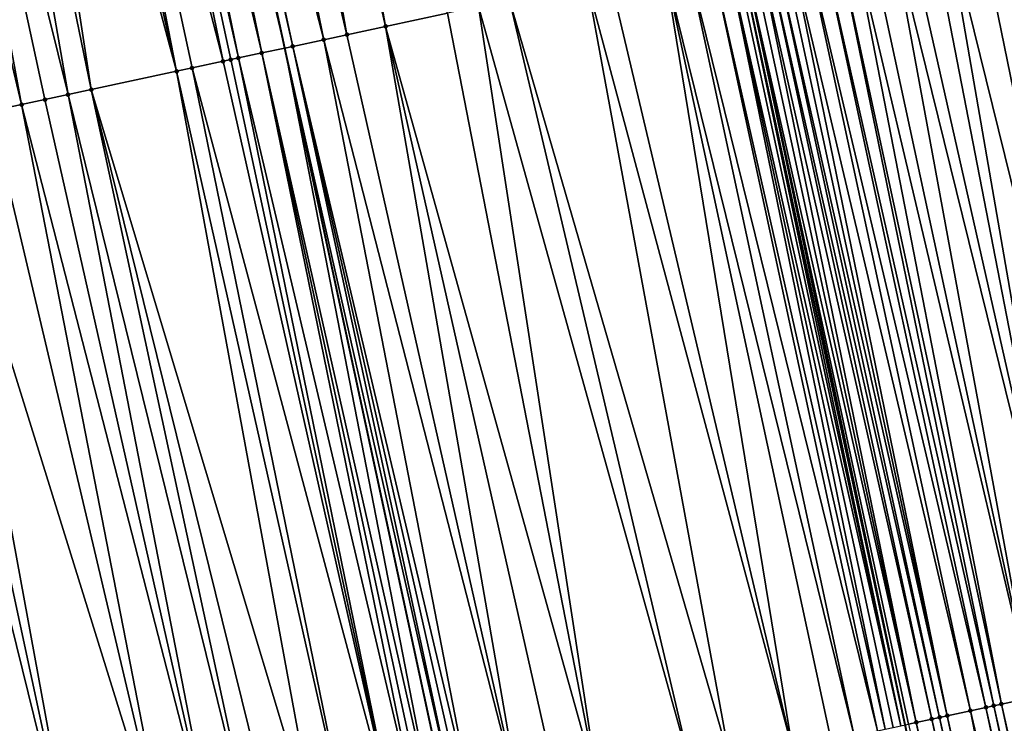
# Model space of a CAD drawing. Header units: feet. Extents: x 2004186 to 2014793, y 836912 to 864902.
# Tile 361 of 974: x 2010612 to 2010637, y 847139 to 847156. Entities that reach past the tile are written whole.
import ezdxf

# ---------------------------------------------------------------- set-up
doc = ezdxf.new("R2010")
doc.units = ezdxf.units.FT
doc.header["$LTSCALE"] = 100
doc.header["$MEASUREMENT"] = 0
for name, color, linetype, lineweight in [('EP_Travel Lane', 5, 'Continuous', 40), ('GPL_Skip Line', 2, 'Continuous', 40), ('Road Shots', 4, 'Continuous', 200), ('Road X-Section', 30, 'Continuous', 13)]:
    doc.layers.add(name, color=color, linetype=linetype, lineweight=lineweight)
doc.layers.add('I-77 SB_MM21-27-Surface-TIN', color=7, linetype='Continuous')

msp = doc.modelspace()

# ---------------------------------------------------------------- linework, layer by layer
at = {"layer": 'EP_Travel Lane'}
msp.add_polyline3d([(2010669.801309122, 846961.7875387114, 435.2640511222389), (2010666.119509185, 846981.4457389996, 435.2751564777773), (2010662.437708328, 847001.1039442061, 435.275667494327), (2010658.71559433, 847020.9368191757, 435.2728657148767), (2010654.727429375, 847040.5351569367, 435.2588388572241), (2010650.739263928, 847060.1334971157, 435.2607070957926), (2010646.75109822, 847079.7318385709, 435.2693620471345), (2010642.721483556, 847099.4424809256, 435.2498582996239), (2010638.509806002, 847118.9939856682, 435.2241894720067), (2010634.298128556, 847138.5454899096, 435.197692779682), (2010630.086446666, 847158.0970147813, 435.2048819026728), (2010625.824802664, 847177.7605070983, 435.1759360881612), (2010621.414232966, 847197.2680792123, 435.1353048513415), (2010617.003659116, 847216.7756696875, 435.1021214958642), (2010612.593093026, 847236.2832258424, 435.0550587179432), (2010608.091378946, 847255.9501270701, 435.0121007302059), (2010603.394446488, 847275.3906890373, 434.9537945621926)], dxfattribs=at)
at = {"layer": 'GPL_Skip Line'}
msp.add_polyline3d([(2010658.425751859, 846959.6426882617, 434.8346404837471), (2010654.719709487, 846979.2963235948, 434.8327586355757), (2010651.013668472, 846998.9499517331, 434.8458880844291), (2010647.299672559, 847018.6020272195, 434.8315263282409), (2010643.292333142, 847038.1964483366, 434.8466748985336), (2010639.284994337, 847057.7908664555, 434.8428464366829), (2010635.277655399, 847077.3852852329, 434.8431873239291), (2010631.25525284, 847096.9765361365, 434.8154953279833), (2010627.050621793, 847116.5295742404, 434.8180633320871), (2010622.84599493, 847136.0825928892, 434.7888662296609), (2010618.641362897, 847155.6356355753, 434.798914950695), (2010614.412306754, 847175.183235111, 434.7560637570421), (2010610.008453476, 847194.6923061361, 434.7087903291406), (2010605.604603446, 847214.2013627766, 434.6556823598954), (2010601.200750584, 847233.7104319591, 434.6076615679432), (2010596.746246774, 847253.2076785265, 434.5645376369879), (2010592.049026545, 847272.648150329, 434.498719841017)], dxfattribs=at)
at = {"layer": 'I-77 SB_MM21-27-Surface-TIN', "color": 128, "linetype": 'ByBlock', "lineweight": -2}
for points in [[(2010617.728786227, 847175.9322104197, 434.8851130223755), (2010616.753351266, 847175.7119227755, 434.8468374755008), (2010621.183245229, 847156.182292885, 434.889403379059)], [(2010617.728786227, 847175.9322104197, 434.8851130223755), (2010621.183245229, 847156.182292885, 434.889403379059), (2010622.747479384, 847156.5187026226, 434.9536426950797)], [(2010616.753351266, 847175.7119227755, 434.8468374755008), (2010615.582828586, 847175.4475808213, 434.802212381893), (2010620.205598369, 847155.9720391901, 434.8531578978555)], [(2010616.753351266, 847175.7119227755, 434.8468374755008), (2010620.205598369, 847155.9720391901, 434.8531578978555), (2010621.183245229, 847156.182292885, 434.889403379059)], [(2010615.582828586, 847175.4475808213, 434.802212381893), (2010614.607394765, 847175.2272881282, 434.7618889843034), (2010619.619009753, 847155.8458892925, 434.8351972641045)], [(2010615.582828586, 847175.4475808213, 434.802212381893), (2010619.619009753, 847155.8458892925, 434.8351972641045), (2010620.205598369, 847155.9720391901, 434.8531578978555)], [(2010614.022130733, 847175.0951290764, 434.744413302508), (2010618.641362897, 847155.6356355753, 434.798914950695), (2010614.412306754, 847175.183235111, 434.7560637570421)], [(2010614.607394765, 847175.2272881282, 434.7618889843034), (2010614.412306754, 847175.183235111, 434.7560637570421), (2010618.836892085, 847155.6776871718, 434.8075644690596)], [(2010618.836892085, 847155.6776871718, 434.8075644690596), (2010614.412306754, 847175.183235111, 434.7560637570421), (2010618.641362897, 847155.6356355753, 434.798914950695)], [(2010614.607394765, 847175.2272881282, 434.7618889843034), (2010618.836892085, 847155.6776871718, 434.8075644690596), (2010619.619009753, 847155.8458892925, 434.8351972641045)], [(2010613.436865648, 847174.9629746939, 434.7288314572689), (2010613.04669125, 847174.8748614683, 434.7142643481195), (2010617.468186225, 847155.383333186, 434.7587587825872)], [(2010614.022130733, 847175.0951290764, 434.744413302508), (2010613.436865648, 847174.9629746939, 434.7288314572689), (2010618.054775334, 847155.509480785, 434.7729663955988)], [(2010613.436865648, 847174.9629746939, 434.7288314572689), (2010617.468186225, 847155.383333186, 434.7587587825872), (2010618.054775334, 847155.509480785, 434.7729663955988)], [(2010614.022130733, 847175.0951290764, 434.744413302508), (2010618.054775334, 847155.509480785, 434.7729663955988), (2010618.641362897, 847155.6356355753, 434.798914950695)], [(2010612.071261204, 847174.6545520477, 434.6671562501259), (2010611.486001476, 847174.5223739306, 434.6419477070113), (2010615.903954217, 847155.0469134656, 434.6782208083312)], [(2010613.04669125, 847174.8748614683, 434.7142643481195), (2010612.071261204, 847174.6545520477, 434.6671562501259), (2010617.077127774, 847155.2992303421, 434.7420303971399)], [(2010612.071261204, 847174.6545520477, 434.6671562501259), (2010616.295012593, 847155.1310166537, 434.6955111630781), (2010617.077127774, 847155.2992303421, 434.7420303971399)], [(2010612.071261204, 847174.6545520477, 434.6671562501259), (2010615.903954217, 847155.0469134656, 434.6782208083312), (2010616.295012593, 847155.1310166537, 434.6955111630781)], [(2010613.04669125, 847174.8748614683, 434.7142643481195), (2010617.272656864, 847155.3412823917, 434.7514192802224), (2010617.468186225, 847155.383333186, 434.7587587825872)], [(2010613.04669125, 847174.8748614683, 434.7142643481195), (2010617.077127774, 847155.2992303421, 434.7420303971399), (2010617.272656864, 847155.3412823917, 434.7514192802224)], [(2010611.486001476, 847174.5223739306, 434.6419477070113), (2010610.705652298, 847174.3461491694, 434.6134989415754), (2010615.903954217, 847155.0469134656, 434.6782208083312)], [(2010610.705652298, 847174.3461491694, 434.6134989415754), (2010609.730214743, 847174.1258730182, 434.5798848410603), (2010613.753130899, 847154.5843563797, 434.6001830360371)], [(2010610.705652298, 847174.3461491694, 434.6134989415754), (2010613.753130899, 847154.5843563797, 434.6001830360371), (2010615.903954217, 847155.0469134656, 434.6782208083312)], [(2010609.730214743, 847174.1258730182, 434.5798848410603), (2010608.364601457, 847173.8174895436, 434.5340977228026), (2010613.166541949, 847154.4582080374, 434.584761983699)], [(2010609.730214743, 847174.1258730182, 434.5798848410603), (2010613.166541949, 847154.4582080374, 434.584761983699), (2010613.753130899, 847154.5843563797, 434.6001830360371)], [(2010608.364601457, 847173.8174895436, 434.5340977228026), (2010607.389168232, 847173.5971942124, 434.4927043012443), (2010611.99336504, 847154.20590675, 434.5464045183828)], [(2010608.364601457, 847173.8174895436, 434.5340977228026), (2010612.57995322, 847154.3320586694, 434.5676659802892), (2010613.166541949, 847154.4582080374, 434.584761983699)], [(2010608.364601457, 847173.8174895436, 434.5340977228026), (2010611.99336504, 847154.20590675, 434.5464045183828), (2010612.57995322, 847154.3320586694, 434.5676659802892)], [(2010607.389168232, 847173.5971942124, 434.4927043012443), (2010611.211248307, 847154.0377002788, 434.5116686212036), (2010611.99336504, 847154.20590675, 434.5464045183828)], [(2010636.630066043, 847159.5042993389, 435.458939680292), (2010636.043477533, 847159.3781489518, 435.4401799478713), (2010640.052573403, 847139.7830870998, 435.4744311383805)], [(2010637.021125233, 847159.5883987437, 435.4700529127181), (2010636.630066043, 847159.5042993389, 435.458939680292), (2010641.812338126, 847140.1615420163, 435.5368413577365)], [(2010636.630066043, 847159.5042993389, 435.458939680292), (2010640.052573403, 847139.7830870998, 435.4744311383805), (2010641.812338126, 847140.1615420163, 435.5368413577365)], [(2010636.043477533, 847159.3781489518, 435.4401799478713), (2010635.261359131, 847159.2099502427, 435.4181171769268), (2010640.052573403, 847139.7830870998, 435.4744311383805)], [(2010638.683867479, 847139.4887334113, 435.4261107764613), (2010634.283711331, 847158.9997009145, 435.3890010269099), (2010633.892652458, 847158.9156000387, 435.3754860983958)], [(2010638.683867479, 847139.4887334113, 435.4261107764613), (2010634.870300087, 847159.1258501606, 435.4058980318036), (2010634.283711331, 847158.9997009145, 435.3890010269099)], [(2010635.261359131, 847159.2099502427, 435.4181171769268), (2010634.870300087, 847159.1258501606, 435.4058980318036), (2010638.683867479, 847139.4887334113, 435.4261107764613)], [(2010635.261359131, 847159.2099502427, 435.4181171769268), (2010638.683867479, 847139.4887334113, 435.4261107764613), (2010640.052573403, 847139.7830870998, 435.4744311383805)], [(2010637.510690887, 847139.2364306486, 435.3853445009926), (2010633.306063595, 847158.7894512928, 435.3594059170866), (2010632.91500427, 847158.7053525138, 435.3493141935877)], [(2010637.510690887, 847139.2364306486, 435.3853445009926), (2010633.892652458, 847158.9156000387, 435.3754860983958), (2010633.306063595, 847158.7894512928, 435.3594059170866)], [(2010638.683867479, 847139.4887334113, 435.4261107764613), (2010633.892652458, 847158.9156000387, 435.3754860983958), (2010637.510690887, 847139.2364306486, 435.3853445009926)], [(2010636.337515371, 847138.9841228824, 435.3364090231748), (2010632.132888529, 847158.5371414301, 435.3070474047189), (2010631.741829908, 847158.4530393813, 435.2916172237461)], [(2010636.53304431, 847139.0261756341, 435.3469445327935), (2010632.52394518, 847158.6212526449, 435.3374429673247), (2010632.132888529, 847158.5371414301, 435.3070474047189)], [(2010636.53304431, 847139.0261756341, 435.3469445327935), (2010632.132888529, 847158.5371414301, 435.3070474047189), (2010636.337515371, 847138.9841228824, 435.3364090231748)], [(2010636.728572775, 847139.0682305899, 435.3610784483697), (2010632.91500427, 847158.7053525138, 435.3493141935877), (2010632.52394518, 847158.6212526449, 435.3374429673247)], [(2010636.728572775, 847139.0682305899, 435.3610784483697), (2010632.52394518, 847158.6212526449, 435.3374429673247), (2010636.53304431, 847139.0261756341, 435.3469445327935)], [(2010637.510690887, 847139.2364306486, 435.3853445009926), (2010632.91500427, 847158.7053525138, 435.3493141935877), (2010636.728572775, 847139.0682305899, 435.3610784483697)], [(2010635.164339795, 847138.7318153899, 435.2879208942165), (2010630.959710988, 847158.2848430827, 435.273490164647), (2010630.764181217, 847158.2427941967, 435.2692664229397)], [(2010635.359868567, 847138.7738689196, 435.2997263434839), (2010631.155241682, 847158.3268876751, 435.2707037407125), (2010630.959710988, 847158.2848430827, 435.273490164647)], [(2010635.359868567, 847138.7738689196, 435.2997263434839), (2010630.959710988, 847158.2848430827, 435.273490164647), (2010635.164339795, 847138.7318153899, 435.2879208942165)], [(2010635.359868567, 847138.7738689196, 435.2997263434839), (2010631.350771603, 847158.3689358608, 435.2737841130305), (2010631.155241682, 847158.3268876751, 435.2707037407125)], [(2010635.946456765, 847138.9000207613, 435.3208609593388), (2010631.741829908, 847158.4530393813, 435.2916172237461), (2010631.350771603, 847158.3689358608, 435.2737841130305)], [(2010635.946456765, 847138.9000207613, 435.3208609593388), (2010631.350771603, 847158.3689358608, 435.2737841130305), (2010635.359868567, 847138.7738689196, 435.2997263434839)], [(2010636.337515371, 847138.9841228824, 435.3364090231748), (2010631.741829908, 847158.4530393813, 435.2916172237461), (2010635.946456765, 847138.9000207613, 435.3208609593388)], [(2010629.786538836, 847158.0325196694, 435.1990078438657), (2010629.395479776, 847157.9484196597, 435.186906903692), (2010633.795640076, 847138.4374328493, 435.1924936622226)], [(2010629.982068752, 847158.0745678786, 435.2021265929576), (2010629.786538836, 847158.0325196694, 435.1990078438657), (2010634.186699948, 847138.5215290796, 435.1984243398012)], [(2010629.786538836, 847158.0325196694, 435.1990078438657), (2010633.991169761, 847138.4794821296, 435.1973614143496), (2010634.186699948, 847138.5215290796, 435.1984243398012)], [(2010629.786538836, 847158.0325196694, 435.1990078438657), (2010633.795640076, 847138.4374328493, 435.1924936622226), (2010633.991169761, 847138.4794821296, 435.1973614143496)], [(2010629.982068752, 847158.0745678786, 435.2021265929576), (2010634.186699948, 847138.5215290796, 435.1984243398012), (2010630.086446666, 847158.0970147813, 435.2048819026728)], [(2010630.177598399, 847158.1166173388, 435.2072880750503), (2010630.086446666, 847158.0970147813, 435.2048819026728), (2010634.298128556, 847138.5454899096, 435.197692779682)], [(2010634.186699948, 847138.5215290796, 435.1984243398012), (2010634.298128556, 847138.5454899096, 435.197692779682), (2010630.086446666, 847158.0970147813, 435.2048819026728)], [(2010630.37312614, 847158.1586756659, 435.2269259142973), (2010630.177598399, 847158.1166173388, 435.2072880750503), (2010634.577758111, 847138.6056332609, 435.2173359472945)], [(2010630.177598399, 847158.1166173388, 435.2072880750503), (2010634.298128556, 847138.5454899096, 435.197692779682), (2010634.382230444, 847138.5635745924, 435.197140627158)], [(2010630.177598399, 847158.1166173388, 435.2072880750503), (2010634.382230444, 847138.5635745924, 435.197140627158), (2010634.577758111, 847138.6056332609, 435.2173359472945)], [(2010630.568653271, 847158.2007368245, 435.2511874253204), (2010630.37312614, 847158.1586756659, 435.2269259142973), (2010634.577758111, 847138.6056332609, 435.2173359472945)], [(2010630.764181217, 847158.2427941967, 435.2692664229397), (2010630.568653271, 847158.2007368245, 435.2511874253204), (2010634.968812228, 847138.6897562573, 435.2669673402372)], [(2010630.568653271, 847158.2007368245, 435.2511874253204), (2010634.577758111, 847138.6056332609, 435.2173359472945), (2010634.968812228, 847138.6897562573, 435.2669673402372)], [(2010635.164339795, 847138.7318153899, 435.2879208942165), (2010630.764181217, 847158.2427941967, 435.2692664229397), (2010634.968812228, 847138.6897562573, 435.2669673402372)], [(2010628.808890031, 847157.8222750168, 435.177525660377), (2010628.222301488, 847157.6961247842, 435.1590176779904), (2010633.013521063, 847138.2692369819, 435.1750704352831)], [(2010629.395479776, 847157.9484196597, 435.186906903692), (2010628.808890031, 847157.8222750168, 435.177525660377), (2010633.600110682, 847138.3953822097, 435.1854070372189)], [(2010628.808890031, 847157.8222750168, 435.177525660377), (2010633.013521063, 847138.2692369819, 435.1750704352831), (2010633.600110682, 847138.3953822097, 435.1854070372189)], [(2010629.395479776, 847157.9484196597, 435.186906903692), (2010633.600110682, 847138.3953822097, 435.1854070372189), (2010633.795640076, 847138.4374328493, 435.1924936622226)], [(2010628.222301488, 847157.6961247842, 435.1590176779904), (2010626.853595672, 847157.4017705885, 435.1098697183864), (2010631.449285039, 847137.932835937, 435.1250240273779)], [(2010628.222301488, 847157.6961247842, 435.1590176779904), (2010632.426932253, 847138.143087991, 435.1585903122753), (2010633.013521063, 847138.2692369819, 435.1750704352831)], [(2010628.222301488, 847157.6961247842, 435.1590176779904), (2010631.449285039, 847137.932835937, 435.1250240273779), (2010632.426932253, 847138.143087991, 435.1585903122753)], [(2010626.267008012, 847157.2756162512, 435.0846605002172), (2010624.311714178, 847156.8551093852, 435.0130245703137), (2010629.885050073, 847137.5964299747, 435.0669487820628)], [(2010626.853595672, 847157.4017705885, 435.1098697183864), (2010626.267008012, 847157.2756162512, 435.0846605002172), (2010631.449285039, 847137.932835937, 435.1250240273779)], [(2010626.267008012, 847157.2756162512, 435.0846605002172), (2010629.885050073, 847137.5964299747, 435.0669487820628), (2010631.449285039, 847137.932835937, 435.1250240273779)], [(2010624.311714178, 847156.8551093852, 435.0130245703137), (2010623.529597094, 847156.6869045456, 434.9809526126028), (2010628.907403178, 847137.3861764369, 435.0309598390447)], [(2010624.311714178, 847156.8551093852, 435.0130245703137), (2010628.907403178, 847137.3861764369, 435.0309598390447), (2010629.885050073, 847137.5964299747, 435.0669487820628)], [(2010622.747479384, 847156.5187026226, 434.9536426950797), (2010621.183245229, 847156.182292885, 434.889403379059), (2010626.561052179, 847136.8815607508, 434.9328379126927)], [(2010623.529597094, 847156.6869045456, 434.9809526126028), (2010622.747479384, 847156.5187026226, 434.9536426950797), (2010626.561052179, 847136.8815607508, 434.9328379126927)], [(2010623.529597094, 847156.6869045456, 434.9809526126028), (2010626.561052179, 847136.8815607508, 434.9328379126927), (2010628.907403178, 847137.3861764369, 435.0309598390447)], [(2010621.183245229, 847156.182292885, 434.889403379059), (2010620.205598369, 847155.9720391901, 434.8531578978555), (2010624.6057591, 847136.4610503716, 434.8554663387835)], [(2010621.183245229, 847156.182292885, 434.889403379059), (2010625.583405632, 847136.6713055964, 434.8942096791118), (2010626.561052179, 847136.8815607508, 434.9328379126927)], [(2010621.183245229, 847156.182292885, 434.889403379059), (2010624.6057591, 847136.4610503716, 434.8554663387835), (2010625.583405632, 847136.6713055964, 434.8942096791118)], [(2010619.619009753, 847155.8458892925, 434.8351972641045), (2010618.836892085, 847155.6776871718, 434.8075644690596), (2010623.432582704, 847136.2087466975, 434.8132119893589)], [(2010620.205598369, 847155.9720391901, 434.8531578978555), (2010619.619009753, 847155.8458892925, 434.8351972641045), (2010624.6057591, 847136.4610503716, 434.8554663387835)], [(2010619.619009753, 847155.8458892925, 434.8351972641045), (2010623.432582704, 847136.2087466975, 434.8132119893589), (2010624.6057591, 847136.4610503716, 434.8554663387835)], [(2010618.054775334, 847155.509480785, 434.7729663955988), (2010622.454935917, 847135.9984926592, 434.7764057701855), (2010618.641362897, 847155.6356355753, 434.798914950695)], [(2010618.836892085, 847155.6776871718, 434.8075644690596), (2010618.641362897, 847155.6356355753, 434.798914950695), (2010623.041524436, 847136.124643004, 434.7950964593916)], [(2010622.454935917, 847135.9984926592, 434.7764057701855), (2010622.84599493, 847136.0825928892, 434.7888662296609), (2010618.641362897, 847155.6356355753, 434.798914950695)], [(2010623.041524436, 847136.124643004, 434.7950964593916), (2010618.641362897, 847155.6356355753, 434.798914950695), (2010622.84599493, 847136.0825928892, 434.7888662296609)], [(2010618.836892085, 847155.6776871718, 434.8075644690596), (2010623.237053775, 847136.166693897, 434.8025971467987), (2010623.432582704, 847136.2087466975, 434.8132119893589)], [(2010618.836892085, 847155.6776871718, 434.8075644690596), (2010623.041524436, 847136.124643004, 434.7950964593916), (2010623.237053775, 847136.166693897, 434.8025971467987)], [(2010617.077127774, 847155.2992303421, 434.7420303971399), (2010616.295012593, 847155.1310166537, 434.6955111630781), (2010621.4772878, 847135.7882448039, 434.7496940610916)], [(2010617.272656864, 847155.3412823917, 434.7514192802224), (2010617.077127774, 847155.2992303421, 434.7420303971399), (2010621.4772878, 847135.7882448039, 434.7496940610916)], [(2010617.468186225, 847155.383333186, 434.7587587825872), (2010617.272656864, 847155.3412823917, 434.7514192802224), (2010621.4772878, 847135.7882448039, 434.7496940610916)], [(2010618.054775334, 847155.509480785, 434.7729663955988), (2010617.468186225, 847155.383333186, 434.7587587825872), (2010622.063875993, 847135.914396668, 434.7708657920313)], [(2010617.468186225, 847155.383333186, 434.7587587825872), (2010621.4772878, 847135.7882448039, 434.7496940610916), (2010622.063875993, 847135.914396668, 434.7708657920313)], [(2010618.054775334, 847155.509480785, 434.7729663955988), (2010622.259405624, 847135.9564462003, 434.7761446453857), (2010622.454935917, 847135.9984926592, 434.7764057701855)], [(2010618.054775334, 847155.509480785, 434.7729663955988), (2010622.063875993, 847135.914396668, 434.7708657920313), (2010622.259405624, 847135.9564462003, 434.7761446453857)], [(2010615.903954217, 847155.0469134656, 434.6782208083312), (2010613.753130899, 847154.5843563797, 434.6001830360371), (2010619.521996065, 847135.3677281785, 434.6621243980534)], [(2010616.295012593, 847155.1310166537, 434.6955111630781), (2010615.903954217, 847155.0469134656, 434.6782208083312), (2010620.304113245, 847135.5359325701, 434.6934648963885)], [(2010615.903954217, 847155.0469134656, 434.6782208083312), (2010619.521996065, 847135.3677281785, 434.6621243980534), (2010620.304113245, 847135.5359325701, 434.6934648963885)], [(2010616.295012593, 847155.1310166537, 434.6955111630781), (2010620.304113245, 847135.5359325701, 434.6934648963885), (2010621.4772878, 847135.7882448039, 434.7496940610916)], [(2010613.753130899, 847154.5843563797, 434.6001830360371), (2010613.166541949, 847154.4582080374, 434.584761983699), (2010617.957760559, 847135.0313247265, 434.6081478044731)], [(2010613.753130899, 847154.5843563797, 434.6001830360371), (2010618.54434868, 847135.1574769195, 434.6298560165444), (2010619.521996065, 847135.3677281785, 434.6621243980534)], [(2010613.753130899, 847154.5843563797, 434.6001830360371), (2010617.957760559, 847135.0313247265, 434.6081478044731), (2010618.54434868, 847135.1574769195, 434.6298560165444)], [(2010612.57995322, 847154.3320586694, 434.5676659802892), (2010611.99336504, 847154.20590675, 434.5464045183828), (2010616.980113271, 847134.8210730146, 434.5751398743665)], [(2010613.166541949, 847154.4582080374, 434.584761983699), (2010612.57995322, 847154.3320586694, 434.5676659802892), (2010616.980113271, 847134.8210730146, 434.5751398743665)], [(2010613.166541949, 847154.4582080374, 434.584761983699), (2010616.980113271, 847134.8210730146, 434.5751398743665), (2010617.957760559, 847135.0313247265, 434.6081478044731)], [(2010611.211248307, 847154.0377002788, 434.5116686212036), (2010609.842542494, 847153.7433460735, 434.4625045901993), (2010615.806937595, 847134.5687659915, 434.5274173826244)], [(2010611.99336504, 847154.20590675, 434.5464045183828), (2010611.211248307, 847154.0377002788, 434.5116686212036), (2010615.806937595, 847134.5687659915, 434.5274173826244)], [(2010611.99336504, 847154.20590675, 434.5464045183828), (2010615.806937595, 847134.5687659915, 434.5274173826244), (2010616.980113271, 847134.8210730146, 434.5751398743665)], [(2010609.255954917, 847153.6171913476, 434.4366609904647), (2010608.66936691, 847153.4910386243, 434.4140867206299), (2010613.460585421, 847134.0641557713, 434.4382201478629)], [(2010609.842542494, 847153.7433460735, 434.4625045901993), (2010609.255954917, 847153.6171913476, 434.4366609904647), (2010613.460585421, 847134.0641557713, 434.4382201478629)], [(2010609.842542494, 847153.7433460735, 434.4625045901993), (2010613.460585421, 847134.0641557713, 434.4382201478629), (2010615.806937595, 847134.5687659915, 434.5274173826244)], [(2010608.66936691, 847153.4910386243, 434.4140867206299), (2010611.896349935, 847133.7277522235, 434.3840867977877), (2010613.460585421, 847134.0641557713, 434.4382201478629)], [(2010637.510690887, 847139.2364306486, 435.3853445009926), (2010636.728572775, 847139.0682305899, 435.3610784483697), (2010641.128730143, 847119.557257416, 435.3889295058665)], [(2010635.946456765, 847138.9000207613, 435.3208609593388), (2010635.359868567, 847138.7738689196, 435.2997263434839), (2010639.760025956, 847119.2628956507, 435.3274224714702)], [(2010636.337515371, 847138.9841228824, 435.3364090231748), (2010635.946456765, 847138.9000207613, 435.3208609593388), (2010640.542143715, 847119.4310973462, 435.3543611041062)], [(2010635.946456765, 847138.9000207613, 435.3208609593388), (2010639.760025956, 847119.2628956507, 435.3274224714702), (2010640.542143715, 847119.4310973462, 435.3543611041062)], [(2010636.53304431, 847139.0261756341, 435.3469445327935), (2010636.337515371, 847138.9841228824, 435.3364090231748), (2010640.737672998, 847119.473148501, 435.3622888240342)], [(2010636.337515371, 847138.9841228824, 435.3364090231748), (2010640.542143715, 847119.4310973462, 435.3543611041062), (2010640.737672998, 847119.473148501, 435.3622888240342)], [(2010636.728572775, 847139.0682305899, 435.3610784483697), (2010636.53304431, 847139.0261756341, 435.3469445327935), (2010640.933201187, 847119.5152047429, 435.3785226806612)], [(2010636.53304431, 847139.0261756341, 435.3469445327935), (2010640.737672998, 847119.473148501, 435.3622888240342), (2010640.933201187, 847119.5152047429, 435.3785226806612)], [(2010636.728572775, 847139.0682305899, 435.3610784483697), (2010640.933201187, 847119.5152047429, 435.3785226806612), (2010641.128730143, 847119.557257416, 435.3889295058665)], [(2010639.173437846, 847119.1367434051, 435.3056281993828), (2010634.968812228, 847138.6897562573, 435.2669673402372), (2010634.577758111, 847138.6056332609, 435.2173359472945)], [(2010635.164339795, 847138.7318153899, 435.2879208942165), (2010634.968812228, 847138.6897562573, 435.2669673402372), (2010639.368965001, 847119.1788044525, 435.3297079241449)], [(2010639.368965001, 847119.1788044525, 435.3297079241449), (2010634.968812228, 847138.6897562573, 435.2669673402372), (2010639.173437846, 847119.1367434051, 435.3056281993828)], [(2010635.359868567, 847138.7738689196, 435.2997263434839), (2010635.164339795, 847138.7318153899, 435.2879208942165), (2010639.564495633, 847119.2208493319, 435.3273899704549)], [(2010635.164339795, 847138.7318153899, 435.2879208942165), (2010639.368965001, 847119.1788044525, 435.3297079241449), (2010639.564495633, 847119.2208493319, 435.3273899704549)], [(2010635.359868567, 847138.7738689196, 435.2997263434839), (2010639.564495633, 847119.2208493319, 435.3273899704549), (2010639.760025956, 847119.2628956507, 435.3274224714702)], [(2010638.782384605, 847119.0526163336, 435.2493436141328), (2010634.577758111, 847138.6056332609, 435.2173359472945), (2010634.382230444, 847138.5635745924, 435.197140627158)], [(2010639.173437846, 847119.1367434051, 435.3056281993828), (2010634.577758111, 847138.6056332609, 435.2173359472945), (2010638.782384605, 847119.0526163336, 435.2493436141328)]]:
    msp.add_3dface(points, dxfattribs=at)
at = {"layer": 'Road Shots', "lineweight": 100}
for p in [(2010621.183245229, 847156.182292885, 434.889403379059), (2010619.619009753, 847155.8458892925, 434.8351972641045), (2010620.205598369, 847155.9720391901, 434.8531578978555), (2010618.836892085, 847155.6776871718, 434.8075644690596), (2010617.077127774, 847155.2992303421, 434.7420303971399), (2010617.272656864, 847155.3412823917, 434.7514192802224), (2010617.468186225, 847155.383333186, 434.7587587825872), (2010618.054775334, 847155.509480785, 434.7729663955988), (2010615.903954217, 847155.0469134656, 434.6782208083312), (2010616.295012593, 847155.1310166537, 434.6955111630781), (2010613.753130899, 847154.5843563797, 434.6001830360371), (2010612.57995322, 847154.3320586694, 434.5676659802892), (2010613.166541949, 847154.4582080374, 434.584761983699), (2010611.99336504, 847154.20590675, 434.5464045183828), (2010635.946456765, 847138.9000207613, 435.3208609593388), (2010636.337515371, 847138.9841228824, 435.3364090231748), (2010636.53304431, 847139.0261756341, 435.3469445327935), (2010636.728572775, 847139.0682305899, 435.3610784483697), (2010634.968812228, 847138.6897562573, 435.2669673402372), (2010635.164339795, 847138.7318153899, 435.2879208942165), (2010635.359868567, 847138.7738689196, 435.2997263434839), (2010634.577758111, 847138.6056332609, 435.2173359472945)]:
    msp.add_point(p, dxfattribs=at)
at = {"layer": 'Road X-Section', "extrusion": (0.210231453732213, -0.9776514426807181, 0.0006264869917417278), "elevation": -405527.3770835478, "flags": 128}
msp.add_lwpolyline([(2143751.996928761, 687.5483472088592), (2143752.996928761, 687.5991154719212), (2143753.796928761, 687.6376998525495), (2143754.196928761, 687.6575654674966), (2143754.596928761, 687.6737624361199), (2143755.796928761, 687.7324289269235), (2143756.396928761, 687.7651668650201), (2143757.196928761, 687.8015898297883), (2143757.396928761, 687.8124739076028), (2143757.796928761, 687.8394691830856), (2143757.996928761, 687.8508821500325), (2143758.196928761, 687.8587403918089), (2143758.396928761, 687.8630247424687), (2143758.596928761, 687.8640111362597), (2143758.796928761, 687.8695042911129), (2143758.996928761, 687.8824437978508), (2143759.396928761, 687.912780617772), (2143759.796928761, 687.9296703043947), (2143760.196928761, 687.9528829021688), (2143761.196928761, 687.9906006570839), (2143761.996928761, 688.0267358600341), (2143762.396928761, 688.041747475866), (2143762.996928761, 688.0673024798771), (2143764.396928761, 688.1204093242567), (2143764.596928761, 688.1264299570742), (2143765.596928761, 688.1641637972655), (2143766.196928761, 688.1853716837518), (2143767.396928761, 688.2457634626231), (2143768.596928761, 688.2918625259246), (2143769.196928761, 688.3125686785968), (2143769.596928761, 688.3301752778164), (2143769.99692876, 688.3530954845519), (2143770.396928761, 688.3707180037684), (2143770.596928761, 688.375857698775), (2143770.996928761, 688.3774514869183), (2143771.196928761, 688.3832881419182), (2143771.796928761, 688.4219952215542), (2143772.196928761, 688.440300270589), (2143772.596928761, 688.4543871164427), (2143773.196928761, 688.4718483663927), (2143773.796928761, 688.4944226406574), (2143774.396928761, 688.5202662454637), (2143775.796928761, 688.5694302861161), (2143776.596928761, 688.604166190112), (2143777.196928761, 688.6254276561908), (2143777.796928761, 688.6425236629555), (2143778.396928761, 688.6579447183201), (2143780.596928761, 688.7359825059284), (2143780.996928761, 688.7532728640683), (2143781.796928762, 688.7997921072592), (2143781.996928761, 688.8091809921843), (2143782.196928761, 688.8165204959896), (2143782.796928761, 688.8307281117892), (2143783.596928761, 688.8653261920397), (2143784.396928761, 688.8929589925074), (2143784.996928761, 688.9109196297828), (2143785.996928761, 688.9471651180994), (2143787.596928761, 689.0114044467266), (2143788.396928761, 689.038714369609), (2143789.196928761, 689.0707863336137), (2143791.196928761, 689.1424222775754), (2143791.796928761, 689.1676315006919), (2143793.196928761, 689.216779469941), (2143793.796928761, 689.2352874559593), (2143794.396928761, 689.2446687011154), (2143794.796928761, 689.2567696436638), (2143794.996928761, 689.2598883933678), (2143795.196928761, 689.2650498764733), (2143795.396928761, 689.2846877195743), (2143795.59692876, 689.3089492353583), (2143795.796928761, 689.3270282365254), (2143795.996928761, 689.3312519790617), (2143796.196928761, 689.3284655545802), (2143796.396928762, 689.3315459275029), (2143796.796928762, 689.3493790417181), (2143797.196928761, 689.364809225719), (2143797.596928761, 689.3952047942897), (2143797.996928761, 689.4070760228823), (2143798.396928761, 689.4171677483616), (2143798.996928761, 689.4332479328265), (2143799.396928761, 689.4467628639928), (2143799.996928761, 689.4636598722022), (2143800.396928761, 689.4758790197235), (2143801.196928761, 689.4979417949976), (2143801.796928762, 689.5167015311), (2143802.196928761, 689.5278147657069), (2143802.596928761, 689.5429204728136), (2143802.796928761, 689.5489899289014)], dxfattribs=at)
at = {"layer": 'Road X-Section', "extrusion": (0.2102314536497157, -0.9776514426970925, 0.000626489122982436), "elevation": -405507.3772623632, "flags": 128}
msp.add_lwpolyline([(2143751.996894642, 687.5595678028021), (2143752.396894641, 687.5795389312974), (2143752.996894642, 687.603823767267), (2143753.596894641, 687.6347288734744), (2143753.996894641, 687.6512595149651), (2143754.396894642, 687.6708134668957), (2143754.996894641, 687.6946301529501), (2143755.396894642, 687.7166293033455), (2143755.996894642, 687.7509965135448), (2143756.396894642, 687.7700712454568), (2143756.796894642, 687.7776124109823), (2143756.996894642, 687.7845694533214), (2143757.196894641, 687.794485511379), (2143757.596894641, 687.8218825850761), (2143757.996894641, 687.8534800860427), (2143758.196894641, 687.8623604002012), (2143758.796894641, 687.8576448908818), (2143758.996894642, 687.868057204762), (2143759.396894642, 687.8999535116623), (2143759.796894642, 687.9228606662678), (2143760.196894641, 687.9481874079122), (2143760.596894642, 687.9629066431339), (2143761.596894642, 688.0102374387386), (2143762.196894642, 688.033379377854), (2143763.196894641, 688.0665503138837), (2143764.596894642, 688.125948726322), (2143764.996894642, 688.1378113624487), (2143765.796894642, 688.1577972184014), (2143766.396894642, 688.1828546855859), (2143767.396894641, 688.2322679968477), (2143768.396894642, 688.2687115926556), (2143769.796894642, 688.3265739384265), (2143770.396894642, 688.3524029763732), (2143770.596894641, 688.359217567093), (2143771.196894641, 688.3703141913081), (2143771.596894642, 688.393677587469), (2143771.996894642, 688.4208200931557), (2143772.196894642, 688.4301830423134), (2143773.796894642, 688.4843164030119), (2143776.196894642, 688.5735136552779), (2143777.396894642, 688.6212361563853), (2143778.396894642, 688.6542440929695), (2143778.996894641, 688.6759523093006), (2143779.996894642, 688.7082206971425), (2143780.796894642, 688.7395612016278), (2143781.996894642, 688.7957903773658), (2143782.596894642, 688.81696211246), (2143782.796894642, 688.8222409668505), (2143782.996894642, 688.8225020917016), (2143783.596894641, 688.8411927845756), (2143783.796894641, 688.8486934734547), (2143783.996894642, 688.8593083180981), (2143785.196894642, 688.9015626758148), (2143786.196894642, 688.9403060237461), (2143787.196894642, 688.9789342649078), (2143789.596894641, 689.0770562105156), (2143790.596894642, 689.1130451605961), (2143792.196894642, 689.1711204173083), (2143793.196894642, 689.2046867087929), (2143793.796894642, 689.2211668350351), (2143794.396894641, 689.2315034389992), (2143794.596894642, 689.2385900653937), (2143794.796894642, 689.2434578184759), (2143794.996894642, 689.244520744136), (2143795.196894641, 689.243237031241), (2143795.396894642, 689.2634323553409), (2143795.796894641, 689.3130637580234), (2143795.996894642, 689.3340173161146), (2143796.196894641, 689.3458227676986), (2143796.796894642, 689.3669573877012), (2143797.196894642, 689.3825054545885), (2143797.396894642, 689.3930409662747), (2143797.596894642, 689.4071748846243), (2143798.396894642, 689.4314409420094), (2143799.596894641, 689.4722072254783), (2143800.996894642, 689.5205275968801), (2143802.796894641, 689.5829378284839), (2143802.996894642, 689.5888294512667)], dxfattribs=at)

doc.saveas('drawing.dxf')
